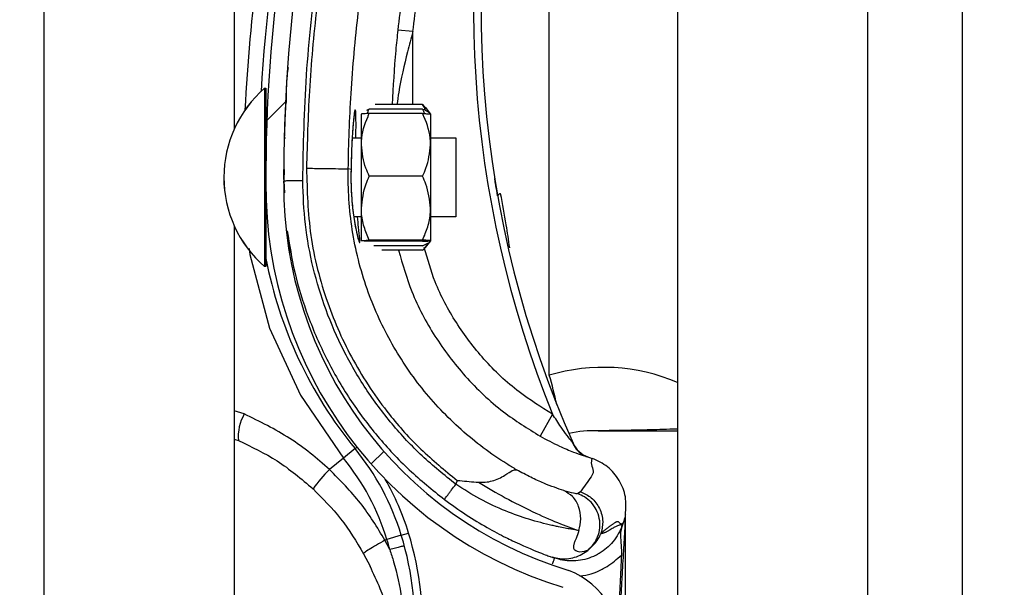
# Model space of a CAD drawing. Header units: inches. Extents: x 170 to 284, y 215 to 248.
# Tile 918 of 1056: x 235.429 to 235.5621, y 240.4194 to 240.4962. Entities that reach past the tile are written whole.
import ezdxf

# ---------------------------------------------------------------- set-up
doc = ezdxf.new("R2010")
doc.units = ezdxf.units.IN
doc.header["$LTSCALE"] = 0.25
doc.header["$MEASUREMENT"] = 0
doc.layers.add('ANNOTATIONS', color=1, linetype='Continuous')
doc.layers.add('LH TOP OF HOOD', color=7, linetype='Continuous')
doc.styles.add('ARIAL', font='arial.ttf', dxfattribs={"height": 0.09375})
doc.dimstyles.new('STANDARD$0', dxfattribs={"dimtxt": 0.09375, "dimasz": 0.09375, "dimexe": 0.03125, "dimexo": 0.046875, "dimgap": 0.09, "dimtad": 0, "dimtih": 1, "dimtoh": 1, "dimdec": 4, "dimzin": 0, "dimdsep": 46, "dimtxsty": 'ARIAL', "dimcen": 0.09, "dimadec": 0, "dimazin": 0, "dimtfac": 1, "dimtdec": 4, "dimtofl": 0, "dimtmove": 0, "dimatfit": 1, "dimfxl": 1, "dimtolj": 1, "dimtzin": 0, "dimarcsym": 0})

# ---------------------------------------------------------------- blocks, each defined once
blk = doc.blocks.new('*D70')
at = {"layer": 'ANNOTATIONS', "color": 0, "lineweight": -2, "transparency": 16777216}
for p, q in [((235.475871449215, 243.8427370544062), (236.9163148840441, 243.8427370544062)), ((236.8850648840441, 243.7489870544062), (236.8850648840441, 242.028811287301)), ((236.8850648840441, 239.873775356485), (236.8850648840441, 241.5939511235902)), ((236.1545398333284, 239.780025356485), (236.9163148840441, 239.780025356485))]:
    blk.add_line(p, q, dxfattribs=at)
at = {"layer": 'ANNOTATIONS', "color": 0, "transparency": 16777216}
for points in [[(236.8694398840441, 243.7489870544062), (236.9006898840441, 243.7489870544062), (236.8850648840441, 243.8427370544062)], [(236.8694398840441, 239.873775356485), (236.9006898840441, 239.873775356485), (236.8850648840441, 239.780025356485)]]:
    blk.add_solid(points, dxfattribs=at)
at = {"layer": 'defpoints', "color": 0, "transparency": 16777216}
for p in [(235.428996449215, 243.8427370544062), (236.1076648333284, 239.780025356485), (236.8850648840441, 239.780025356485)]:
    blk.add_point(p, dxfattribs=at)
at = {"layer": 'ANNOTATIONS', "color": 0, "transparency": 16777216, "insert": (236.8850648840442, 241.8113812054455), "char_height": 0.09375, "attachment_point": 5, "style": 'ARIAL'}
blk.add_mtext('\\A1;OPENING\\PHEIGHT', dxfattribs=at)

msp = doc.modelspace()

# ---------------------------------------------------------------- hatches: boundary and pattern name
at = {"layer": 'LH TOP OF HOOD'}
h = msp.add_hatch(dxfattribs=at)
h.set_pattern_fill('ANSI31', color=256, scale=0.34241245, angle=2.8e-322, style=0)
h.set_pattern_definition([(45, (225.4196035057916, 238.187647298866), (-0.03026527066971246, 0.03026527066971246), [])])
edge = h.paths.add_edge_path(flags=0)
edge.add_arc((235.4928707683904, 240.3836336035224), 0.001712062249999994, 450.0000000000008, 472.2104203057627)
edge.add_line((235.4922235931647, 240.3852186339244), (235.4913110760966, 240.3874535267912))
edge.add_arc((235.4928707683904, 240.3836336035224), 0.004126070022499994, 450, 472.2104203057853, ccw=False)
edge.add_arc((235.4928707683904, 240.3747308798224), 0.01302879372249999, 401.47616737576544, 450, ccw=False)
edge.add_arc((235.4886248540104, 240.3715806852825), 0.01830194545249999, 359.99999999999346, 400.061373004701, ccw=False)
edge.add_arc((235.4951649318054, 240.3715806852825), 0.01176186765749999, 292.1408576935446, 359.99999999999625, ccw=False)
edge.add_arc((235.4928707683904, 240.3748336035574), 0.01566536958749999, 235.2570680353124, 295.43079980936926, ccw=False)
edge.add_arc((235.4981096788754, 240.3829487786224), 0.02532140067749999, 212.8542481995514, 235.9809333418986, ccw=False)
edge.add_arc((235.4899602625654, 240.3765799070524), 0.01504902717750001, 172.1557183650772, 209.3146496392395, ccw=False)
edge.add_arc((235.5023898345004, 240.3752444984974), 0.02754708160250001, 453.3085031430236, 532.932573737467, ccw=False)
edge.add_arc((235.4991369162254, 240.4113347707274), 0.008748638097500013, 280.9586189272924, 427.9414322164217)
edge.add_arc((235.5189966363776, 240.4736880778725), 0.05672062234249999, 179.5706357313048, 253.0098997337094, ccw=False)
edge.add_arc((235.6773283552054, 240.4748865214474), 0.2150521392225, 163.4260275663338, 180.2060536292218, ccw=False)
edge.add_arc((235.4985548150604, 240.5270359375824), 0.02884824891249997, 465.1588434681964, 521.4137567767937, ccw=False)
edge.add_arc((235.4812287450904, 240.5815822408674), 0.0284373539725, 290.1205938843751, 343.7190675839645)
edge.add_arc((235.4940692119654, 240.5774048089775), 0.01494630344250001, 345.2914408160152, 400.547192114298)
edge.add_arc((235.4906450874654, 240.5755900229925), 0.0187470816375, 397.957874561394, 431.4396159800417)
edge.add_arc((235.4928707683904, 240.5804180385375), 0.0134739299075, 433.8775574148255, 472.273645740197)
edge.add_arc((235.4903026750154, 240.5874374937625), 0.006011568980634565, 474.9825325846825, 495.7175736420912)
edge.add_arc((235.5000956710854, 240.5801783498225), 0.01816498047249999, 500.8992600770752, 539.999999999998)
edge.add_arc((235.4928707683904, 240.5801783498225), 0.01094007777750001, 539.999999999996, 629.9999999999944)
edge.add_arc((235.4928707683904, 240.5711044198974), 0.001866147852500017, 269.9999999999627, 285.6422464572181)
edge.add_line((235.4933739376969, 240.56930738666), (235.4940248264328, 240.5669827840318))
edge.add_arc((235.4928707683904, 240.5711044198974), 0.004280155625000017, 269.9999999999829, 285.642246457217, ccw=False)
edge.add_arc((235.4928707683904, 240.5801783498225), 0.01335408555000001, 179.9999999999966, 269.999999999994, ccw=False)
edge.add_arc((235.5000956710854, 240.5801783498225), 0.020578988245, 500.6113583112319, 539.9999999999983, ccw=False)
edge.add_arc((235.4903026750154, 240.5874374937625), 0.008425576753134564, 474.5776671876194, 496.4997109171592, ccw=False)
edge.add_arc((235.4928707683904, 240.5804180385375), 0.01588793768, 433.69030225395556, 472.4705806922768, ccw=False)
edge.add_arc((235.4906450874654, 240.5755900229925), 0.02116108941, 398.1045307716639, 431.5771717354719, ccw=False)
edge.add_arc((235.4940692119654, 240.5774048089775), 0.01736031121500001, 345.1802481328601, 400.3658533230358, ccw=False)
edge.add_arc((235.4812287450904, 240.5815822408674), 0.030851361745, 289.9181572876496, 343.7795375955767, ccw=False)
edge.add_arc((235.4985548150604, 240.5270359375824), 0.02643424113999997, 464.9417095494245, 521.3236131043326)
edge.add_arc((235.6773283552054, 240.4748865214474), 0.21263813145, 523.4376684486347, 540.2096895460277)
edge.add_arc((235.5189966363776, 240.4736880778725), 0.05430661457, 539.5566266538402, 613.1145348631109)
edge.add_arc((235.4991369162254, 240.4113347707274), 0.01116264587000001, 280.06103888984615, 428.5290871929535, ccw=False)
edge.add_arc((235.5023898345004, 240.3752444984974), 0.02513307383, 452.9714001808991, 532.9706577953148)
edge.add_arc((235.4899602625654, 240.3765799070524), 0.01263501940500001, 532.0830472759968, 568.9826967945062)
edge.add_arc((235.4981096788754, 240.3829487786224), 0.022907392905, 213.0443063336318, 236.0197152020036)
edge.add_arc((235.4928707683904, 240.3748336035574), 0.01325136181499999, 235.1922404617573, 295.735249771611)
edge.add_arc((235.4951649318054, 240.3715806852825), 0.009347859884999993, 291.7225241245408, 359.9999999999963)
edge.add_arc((235.4886248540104, 240.3715806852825), 0.01588793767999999, 359.9999999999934, 399.952178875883)
edge.add_arc((235.4928707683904, 240.3747308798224), 0.01061478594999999, 401.6345013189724, 450.0000000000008)

# ---------------------------------------------------------------- linework, layer by layer
for p, q in [((235.5564384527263, 239.8275350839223), (235.5564384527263, 244.0802977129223)), ((235.5179170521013, 244.0327879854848), (235.5179170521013, 239.8681965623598)), ((235.5435979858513, 244.0327879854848), (235.5435979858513, 239.8275350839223)), ((235.5564384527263, 239.8275350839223), (235.5564384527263, 244.0327879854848)), ((235.4323139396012, 239.8275350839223), (235.4323139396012, 243.9380293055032)), ((235.4579948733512, 240.6737644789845), (235.4579948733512, 240.4813905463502)), ((235.5005924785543, 240.448116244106), (235.5005924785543, 240.5135369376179)), ((235.4821542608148, 240.494553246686), (235.4801128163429, 240.4947734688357)), ((235.482151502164, 240.4847015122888), (235.4821542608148, 240.494553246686)), ((235.462109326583, 240.4869090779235), (235.4621041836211, 240.464419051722)), ((235.4621077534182, 240.4869090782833), (235.462109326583, 240.4869090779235)), ((235.462109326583, 240.4869090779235), (235.4622805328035, 240.4869090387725)), ((235.4622805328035, 240.4869090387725), (235.462277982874, 240.4757582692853)), ((235.4649657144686, 240.4849724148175), (235.4649658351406, 240.4849746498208)), ((235.4762588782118, 240.4840962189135), (235.4758719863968, 240.4839100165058)), ((235.4834666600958, 240.4840945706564), (235.4762588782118, 240.4840962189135)), ((235.4834667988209, 240.4847012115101), (235.4770317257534, 240.4847026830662)), ((235.4834667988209, 240.4847012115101), (235.4837716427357, 240.4843120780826)), ((235.483794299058, 240.4843303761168), (235.4845365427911, 240.4834113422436)), ((235.4751877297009, 240.4792440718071), (235.4751886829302, 240.4834125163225)), ((235.4834665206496, 240.4834847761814), (235.4762587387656, 240.4834864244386)), ((235.4845365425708, 240.4834103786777), (235.4845355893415, 240.4792419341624)), ((235.4647567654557, 240.4802057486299), (235.4649279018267, 240.4802057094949)), ((235.4739452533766, 240.4802036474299), (235.4751879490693, 240.4802033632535)), ((235.4845358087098, 240.4802012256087), (235.4879599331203, 240.4802004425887)), ((235.4879599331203, 240.4802004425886), (235.4879576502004, 240.4702172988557)), ((235.4751857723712, 240.4706847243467), (235.4751877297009, 240.4792440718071)), ((235.4845355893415, 240.4792419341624), (235.4845336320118, 240.4706825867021)), ((235.4647528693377, 240.4759273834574), (235.4646907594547, 240.4744092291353)), ((235.4646974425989, 240.4745725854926), (235.464701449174, 240.4759297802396)), ((235.4737868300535, 240.4759183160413), (235.4734166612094, 240.4760227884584)), ((235.4737868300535, 240.4759183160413), (235.4737869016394, 240.475918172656)), ((235.4646907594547, 240.4744092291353), (235.4647921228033, 240.4727659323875)), ((235.4646959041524, 240.4740514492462), (235.4646967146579, 240.4743260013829)), ((235.4834645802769, 240.4749995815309), (235.4762567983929, 240.4750012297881)), ((235.4622774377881, 240.4733746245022), (235.4622753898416, 240.464419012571)), ((235.4751847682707, 240.4662938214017), (235.4751857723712, 240.4706847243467)), ((235.4845336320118, 240.4706825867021), (235.4845326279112, 240.466291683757)), ((235.4879576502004, 240.4702172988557), (235.4879574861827, 240.4695000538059)), ((235.4751855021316, 240.4695029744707), (235.4741646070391, 240.4695032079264)), ((235.4879574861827, 240.469500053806), (235.4845333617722, 240.469500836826)), ((235.4579948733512, 240.4683170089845), (235.4579948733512, 240.2759430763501)), ((235.4834625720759, 240.4662177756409), (235.4762547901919, 240.4662194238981)), ((235.4834626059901, 240.4663660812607), (235.476254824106, 240.4663677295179)), ((235.4845326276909, 240.4662907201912), (235.4837899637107, 240.4653720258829)), ((235.4834624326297, 240.4656079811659), (235.476854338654, 240.465609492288)), ((235.4834622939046, 240.4650013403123), (235.4779448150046, 240.4650026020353)), ((235.4621041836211, 240.464419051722), (235.4621038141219, 240.4628032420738)), ((235.4622753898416, 240.464419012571), (235.4622750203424, 240.4628032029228)), ((235.4621038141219, 240.4628032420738), (235.4621022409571, 240.4628032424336)), ((235.4622750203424, 240.4628032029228), (235.4621038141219, 240.4628032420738)), ((235.4593588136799, 240.4428740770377), (235.4579948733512, 240.4433091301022)), ((235.5010251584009, 240.4428536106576), (235.4993421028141, 240.4398739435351)), ((235.4579948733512, 240.4394452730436), (235.4585634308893, 240.4392715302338)), ((235.4743255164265, 240.4381943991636), (235.4745845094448, 240.4384064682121)), ((235.4743255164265, 240.4381943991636), (235.472752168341, 240.4369061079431)), ((235.5056162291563, 240.4371301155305), (235.5060348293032, 240.4369831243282)), ((235.5060348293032, 240.4369831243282), (235.5063668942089, 240.436859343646)), ((235.472752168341, 240.4369061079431), (235.470855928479, 240.4353534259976)), ((235.4881326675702, 240.4339001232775), (235.4879502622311, 240.4333713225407)), ((235.5048214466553, 240.4323628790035), (235.5044359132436, 240.4321007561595)), ((235.5108807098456, 240.4292418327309), (235.5108807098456, 240.4292637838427)), ((235.5105511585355, 240.4281300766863), (235.5104548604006, 240.42785090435)), ((235.5108807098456, 240.3762879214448), (235.5108807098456, 240.4287101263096)), ((235.4805866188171, 240.4264831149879), (235.4786414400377, 240.4258903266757)), ((235.4805866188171, 240.4264831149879), (235.4815692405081, 240.4267825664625)), ((235.4786414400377, 240.4258903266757), (235.4783757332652, 240.4258093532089)), ((235.4790297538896, 240.424533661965), (235.4783757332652, 240.4258093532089)), ((235.4754854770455, 240.4239843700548), (235.4763567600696, 240.422279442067)), ((235.5008114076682, 240.4235751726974), (235.5009782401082, 240.4235159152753)), ((235.5010567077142, 240.4234884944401), (235.5013074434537, 240.4234009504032))]:
    msp.add_line(p, q, dxfattribs=at)
at = {"layer": 'LH TOP OF HOOD', "flags": 128}
msp.add_lwpolyline([(235.4600371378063, 240.4652339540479), (235.4601103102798, 240.4644371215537), (235.4627685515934, 240.4544821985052), (235.4669411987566, 240.4453979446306), (235.4727521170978, 240.4369061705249), (235.472752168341, 240.4369061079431), (235.472752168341, 240.4369061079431)], dxfattribs=at)
at = {"layer": 'LH TOP OF HOOD'}
for centre, radius, start, end in [((235.6772931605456, 240.4735030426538), 0.2160622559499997, 161.092978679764, 176.5597220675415), ((235.6773283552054, 240.4748865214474), 0.2150521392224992, 163.4260275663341, 180.2060536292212), ((235.6773283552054, 240.4748865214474), 0.2126381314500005, 163.4376684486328, 180.2096895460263), ((235.6368884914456, 240.4977972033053), 0.1465525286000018, 165.3406183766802, 202.0185750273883), ((235.6368884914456, 240.4977972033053), 0.1455252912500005, 165.3544246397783, 203.870550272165), ((235.6772931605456, 240.4735030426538), 0.2180957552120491, 167.1792232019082, 177.2535733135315), ((235.4725244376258, 240.4748537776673), 0.01593228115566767, 130.8294767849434, 229.1443187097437), ((235.4725260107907, 240.4748537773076), 0.0159322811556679, 130.8294767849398, 229.144318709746), ((235.4628269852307, 240.4807540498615), 0.0005478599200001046, 179.9868977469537, 209.2820731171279), ((235.5189966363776, 240.4736880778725), 0.05672062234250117, 179.5706357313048, 253.009899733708), ((235.5189966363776, 240.4736880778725), 0.05430661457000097, 179.5566266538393, 253.114534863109), ((235.4940877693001, 240.4721186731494), 0.0005320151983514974, 98.82251519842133, 154.8284159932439), ((235.4628242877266, 240.4689579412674), 0.0005478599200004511, 134.5651049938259, 179.9868977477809), ((235.5190986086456, 240.4748555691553), 0.05786770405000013, 190.9018913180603, 219.3113539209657), ((235.5078891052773, 240.4234937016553), 0.0256809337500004, 67.01549504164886, 106.5066258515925), ((235.4443704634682, 240.4315942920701), 0.05859940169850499, 12.39253662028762, 16.37646921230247), ((235.4646553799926, 240.4398156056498), 0.006116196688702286, 149.9959646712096, 185.1035778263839), ((235.5067717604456, 240.4234937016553), 0.01712062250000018, 88.6104970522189, 101.9466001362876), ((235.5071993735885, 240.4411227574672), 0.0005136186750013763, 268.6104970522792, 270.0142555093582), ((235.5069423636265, 240.4402928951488), 0.003424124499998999, 203.8705502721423, 250.6224115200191), ((235.4478325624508, 240.4165013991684), 0.03424124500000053, 16.94846748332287, 39.31135392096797), ((235.4478325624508, 240.4165013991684), 0.03220774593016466, 16.9484674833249, 39.31135392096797), ((235.4872691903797, 240.4191535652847), 0.02306145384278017, 135.3749046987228, 143.8386130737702), ((235.4478325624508, 240.4165013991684), 0.03526848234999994, 16.94846748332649, 29.83866096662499), ((235.4393165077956, 240.4139061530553), 0.04314396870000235, 355.771303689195, 16.94846748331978), ((235.4393165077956, 240.4139061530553), 0.04417120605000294, 355.7713036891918, 16.94846748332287), ((235.4393165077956, 240.4139061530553), 0.04111046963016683, 14.9804964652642, 16.94846748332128), ((235.4991369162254, 240.4113347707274), 0.01116264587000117, 280.0610388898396, 68.52908719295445)]:
    msp.add_arc(centre, radius, start, end, dxfattribs=at)
for points, knots in [([(235.4672588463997, 240.4744149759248), (235.4673576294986, 240.4791703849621), (235.4675557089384, 240.488705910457), (235.4691652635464, 240.5030148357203), (235.4716220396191, 240.5173244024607), (235.4741193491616, 240.5267282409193), (235.4753710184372, 240.5314415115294)], [0, 0, 0, 0, 0.2468628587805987, 0.4950083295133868, 0.7468945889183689, 1, 1, 1, 1]), ([(235.4877024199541, 240.5317084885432), (235.4872743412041, 240.5302791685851), (235.4856894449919, 240.5249873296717), (235.4833942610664, 240.5156892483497), (235.4813276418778, 240.5047798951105), (235.4804763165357, 240.4977675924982), (235.4801128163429, 240.4947734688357)], [0, 0, 0, 0, 0.1185397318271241, 0.4388752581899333, 0.7604101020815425, 1, 1, 1, 1]), ([(235.4757838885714, 240.5309531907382), (235.4748098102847, 240.5273230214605), (235.472858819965, 240.5200521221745), (235.4706805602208, 240.508971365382), (235.469069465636, 240.4977887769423), (235.4680587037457, 240.4868200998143), (235.4678640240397, 240.4795722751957), (235.4677705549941, 240.4760924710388)], [0, 0, 0, 0, 0.2027568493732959, 0.4061035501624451, 0.6088604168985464, 0.8122072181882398, 1, 1, 1, 1]), ([(235.4821542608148, 240.494553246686), (235.4825139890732, 240.4975163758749), (235.4833546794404, 240.5044412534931), (235.4853985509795, 240.5152378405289), (235.4876688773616, 240.5244399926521), (235.4892416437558, 240.5296913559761), (235.4896652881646, 240.5311058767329)], [0, 0, 0, 0, 0.2395900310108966, 0.5599255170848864, 0.8814604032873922, 0.9999999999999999, 0.9999999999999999, 0.9999999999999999, 0.9999999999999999]), ([(235.4734166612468, 240.4760227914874), (235.4734166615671, 240.4760228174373), (235.4734584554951, 240.4794091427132), (235.4737215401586, 240.4864558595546), (235.4746734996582, 240.4971290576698), (235.4762481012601, 240.5080051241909), (235.4783665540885, 240.5187924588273), (235.480264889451, 240.5258675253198), (235.4812140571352, 240.5294050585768)], [0, 0, 0, 0, 1.439079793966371e-06, 0.18779232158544, 0.3908439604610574, 0.5938956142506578, 0.7969478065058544, 1, 1, 1, 1]), ([(235.4801128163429, 240.4947734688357), (235.480015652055, 240.4938556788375), (235.4796607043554, 240.4905029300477), (235.4794749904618, 240.4871426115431), (235.4793401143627, 240.4847021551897)], [0, 0, 0, 0, 0.2737425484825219, 1, 1, 1, 1]), ([(235.4821542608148, 240.494553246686), (235.4819071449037, 240.4936443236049), (235.4811694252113, 240.4909308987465), (235.4804111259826, 240.4876368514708), (235.4800716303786, 240.4852565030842), (235.4799925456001, 240.4847020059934)], [0, 0, 0, 0, 0.2786878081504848, 0.8319718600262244, 1, 1, 1, 1]), ([(235.4650646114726, 240.4849774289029), (235.4650702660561, 240.4861971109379), (235.4650775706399, 240.4877726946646), (235.4652718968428, 240.4893342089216), (235.4653157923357, 240.4896869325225)], [0, 0, 0, 0, 0.7741143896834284, 0.9999999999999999, 0.9999999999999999, 0.9999999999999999, 0.9999999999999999]), ([(235.4649657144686, 240.4849724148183), (235.4649604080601, 240.4848753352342), (235.4649550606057, 240.4847775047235), (235.4649171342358, 240.4840262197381), (235.4648605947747, 240.4829253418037), (235.464799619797, 240.4811117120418), (235.4647691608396, 240.4802057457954)], [0, 0, 0, 0, 0.3307707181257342, 0.3333292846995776, 0.6669765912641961, 1, 1, 1, 1]), ([(235.4744506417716, 240.480203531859), (235.4744535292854, 240.4805233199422), (235.4744643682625, 240.481723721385), (235.4744594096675, 240.4831151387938), (235.474412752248, 240.4839746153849), (235.4743241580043, 240.4840620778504), (235.4741976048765, 240.4834113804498), (235.4740291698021, 240.4816890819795), (235.473866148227, 240.4791330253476), (235.4738138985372, 240.4770153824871), (235.4737868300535, 240.4759183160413)], [0, 0, 0, 0, 0.05114929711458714, 0.1920011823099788, 0.3334894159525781, 0.4224210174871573, 0.5646212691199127, 0.7065362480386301, 0.8479681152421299, 1, 1, 1, 1]), ([(235.4742490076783, 240.4835452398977), (235.4742491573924, 240.4835457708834), (235.474256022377, 240.4835701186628), (235.4742244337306, 240.4834332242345), (235.4741798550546, 240.4831180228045), (235.4741325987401, 240.4826549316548), (235.474108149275, 240.4824153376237)], [0, 0, 0, 0, 0.005301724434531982, 0.2431048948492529, 0.6083977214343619, 1, 1, 1, 1]), ([(235.4760039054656, 240.4834750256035), (235.4760265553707, 240.483566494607), (235.4760796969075, 240.4837811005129), (235.476193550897, 240.4839813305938), (235.4762588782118, 240.4840962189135)], [0, 0, 0, 0, 0.426218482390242, 1, 1, 1, 1]), ([(235.4837213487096, 240.4834732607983), (235.4836987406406, 240.4835647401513), (235.4836456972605, 240.4837793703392), (235.4835319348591, 240.4839796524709), (235.4834666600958, 240.4840945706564)], [0, 0, 0, 0, 0.4262184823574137, 1, 1, 1, 1]), ([(235.4834666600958, 240.4840945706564), (235.4837164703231, 240.4839845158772), (235.4842219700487, 240.483761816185), (235.4844936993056, 240.4835243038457), (235.4845166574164, 240.4834028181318), (235.4845169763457, 240.4834011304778)], [0, 0, 0, 0, 0.4906882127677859, 0.9929247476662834, 1, 1, 1, 1]), ([(235.4838534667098, 240.4839081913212), (235.4837985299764, 240.4840893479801), (235.483715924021, 240.4843617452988), (235.4835293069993, 240.4846160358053), (235.4834667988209, 240.4847012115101)], [0, 0, 0, 0, 0.6650456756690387, 1, 1, 1, 1]), ([(235.474108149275, 240.4824153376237), (235.4741034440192, 240.4823717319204), (235.474068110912, 240.4820442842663), (235.473995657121, 240.4811039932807), (235.4739036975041, 240.479608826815), (235.4738306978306, 240.4778324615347), (235.4737956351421, 240.4765626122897), (235.4737876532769, 240.4759128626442), (235.4737876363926, 240.4759114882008)], [0, 0, 0, 0, 0.03583539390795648, 0.2690981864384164, 0.5116419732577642, 0.7561140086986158, 0.9994840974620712, 1, 1, 1, 1]), ([(235.4751877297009, 240.4792440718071), (235.4751911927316, 240.4794119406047), (235.4752182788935, 240.4807249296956), (235.4756499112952, 240.4821645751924), (235.4761994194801, 240.4833576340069), (235.4762587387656, 240.4834864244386)], [0, 0, 0, 0, 0.1156468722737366, 0.9045342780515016, 1, 1, 1, 1]), ([(235.4762587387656, 240.4834864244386), (235.476006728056, 240.4834762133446), (235.4754967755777, 240.483455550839), (235.4752122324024, 240.4834303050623), (235.4751930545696, 240.4834158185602), (235.4751886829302, 240.4834125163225)], [0, 0, 0, 0, 0.4299704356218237, 0.8700602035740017, 0.9999999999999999, 0.9999999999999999, 0.9999999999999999, 0.9999999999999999]), ([(235.4845355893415, 240.4792419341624), (235.4845322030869, 240.4794098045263), (235.4845057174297, 240.4807228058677), (235.484074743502, 240.4821626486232), (235.4835257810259, 240.4833559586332), (235.4834665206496, 240.4834847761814)], [0, 0, 0, 0, 0.1156468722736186, 0.9045342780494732, 0.9999999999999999, 0.9999999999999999, 0.9999999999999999, 0.9999999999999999]), ([(235.4834665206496, 240.4834847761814), (235.4837185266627, 240.4834744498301), (235.4842284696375, 240.4834535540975), (235.4845130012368, 240.4834281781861), (235.4845321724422, 240.4834136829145), (235.4845365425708, 240.4834103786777)], [0, 0, 0, 0, 0.4299704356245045, 0.870060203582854, 1, 1, 1, 1]), ([(235.4762567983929, 240.4750012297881), (235.4760939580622, 240.475359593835), (235.4754778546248, 240.4767154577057), (235.4753107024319, 240.4781722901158), (235.4751877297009, 240.4792440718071)], [0, 0, 0, 0, 0.2643068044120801, 0.9999999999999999, 0.9999999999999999, 0.9999999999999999, 0.9999999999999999]), ([(235.4834645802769, 240.4749995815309), (235.4836275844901, 240.4753578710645), (235.484244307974, 240.4767134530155), (235.4844121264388, 240.4781702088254), (235.4845355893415, 240.4792419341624)], [0, 0, 0, 0, 0.26430680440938, 1, 1, 1, 1]), ([(235.4677701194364, 240.4760924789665), (235.4678528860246, 240.4730551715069), (235.4680211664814, 240.4668797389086), (235.4703106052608, 240.4580927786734), (235.4739249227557, 240.4499261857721), (235.4783397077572, 240.4433461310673), (235.4831487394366, 240.4379614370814), (235.486462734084, 240.4352609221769), (235.4881326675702, 240.4339001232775)], [0, 0, 0, 0, 0.1870908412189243, 0.3803918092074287, 0.5558755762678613, 0.7364481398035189, 0.8671952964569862, 1, 1, 1, 1]), ([(235.4677701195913, 240.4760924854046), (235.4684942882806, 240.476081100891), (235.4699426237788, 240.4760583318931), (235.4717837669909, 240.4760303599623), (235.4730987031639, 240.4760143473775), (235.4733106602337, 240.4760199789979), (235.4734166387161, 240.4760227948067)], [0, 0, 0, 0, 0.2500007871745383, 0.5000009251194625, 0.7500005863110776, 1, 1, 1, 1]), ([(235.4961599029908, 240.4353322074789), (235.495718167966, 240.4355949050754), (235.4930706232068, 240.4371693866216), (235.488545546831, 240.4406007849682), (235.4832144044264, 240.4462021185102), (235.4789261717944, 240.4526419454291), (235.4756768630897, 240.4598679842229), (235.4737172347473, 240.467742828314), (235.4733464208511, 240.4732708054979), (235.4734166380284, 240.4760227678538), (235.4734166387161, 240.4760227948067)], [0, 0, 0, 0, 0.03155846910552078, 0.1891461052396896, 0.3467338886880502, 0.5043277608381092, 0.6619226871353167, 0.8309600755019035, 0.9999983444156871, 1, 1, 1, 1]), ([(235.4737882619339, 240.4759092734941), (235.4737869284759, 240.4758668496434), (235.4737660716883, 240.4752032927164), (235.4737713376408, 240.4738716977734), (235.4738652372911, 240.4720481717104), (235.4739845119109, 240.4707437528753), (235.474071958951, 240.4701488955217), (235.4740887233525, 240.4700348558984)], [0, 0, 0, 0, 0.02096907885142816, 0.3279800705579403, 0.6261032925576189, 0.9283205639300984, 1, 1, 1, 1]), ([(235.4737869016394, 240.475918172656), (235.4737791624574, 240.4754631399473), (235.4737547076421, 240.4740252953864), (235.4738774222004, 240.4716150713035), (235.474193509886, 240.4690736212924), (235.4745765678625, 240.4671463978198), (235.4748587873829, 240.4661624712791), (235.4750039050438, 240.4659265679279), (235.4749921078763, 240.4664846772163), (235.4748342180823, 240.467736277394), (235.4747148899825, 240.4690230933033), (235.4746703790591, 240.4695030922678)], [0, 0, 0, 0, 0.05799721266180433, 0.1832636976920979, 0.3064129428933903, 0.4347166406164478, 0.567567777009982, 0.6609498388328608, 0.7922661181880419, 0.9225125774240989, 1, 1, 1, 1]), ([(235.4646907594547, 240.4744092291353), (235.4647250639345, 240.4744093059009), (235.464777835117, 240.4744094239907), (235.4650980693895, 240.4744101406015), (235.465429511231, 240.4744108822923), (235.4658409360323, 240.4744118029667), (235.4664388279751, 240.4744131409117), (235.4669357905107, 240.4744142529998), (235.4672588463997, 240.4744149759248)], [0, 0, 0, 0, 0.2394568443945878, 0.3683606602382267, 0.5000000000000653, 0.631639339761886, 0.7605431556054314, 1, 1, 1, 1]), ([(235.4879502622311, 240.4333713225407), (235.4864056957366, 240.4346128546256), (235.4833140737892, 240.4370979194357), (235.479256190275, 240.4414705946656), (235.4756823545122, 240.4462465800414), (235.4726939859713, 240.4514206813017), (235.4703033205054, 240.4568960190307), (235.4685805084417, 240.4626120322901), (235.4674751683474, 240.4684746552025), (235.4673308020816, 240.4724390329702), (235.4672588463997, 240.4744149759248)], [0, 0, 0, 0, 0.1247413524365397, 0.2496837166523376, 0.374688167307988, 0.4999855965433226, 0.6253465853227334, 0.7503062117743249, 0.8755465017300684, 1, 1, 1, 1]), ([(235.4751857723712, 240.4706847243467), (235.4753138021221, 240.4717958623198), (235.4754845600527, 240.4732778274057), (235.4761022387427, 240.4746562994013), (235.4762567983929, 240.4750012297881)], [0, 0, 0, 0, 0.7497733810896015, 1, 1, 1, 1]), ([(235.4845336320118, 240.4706825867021), (235.4844061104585, 240.471793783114), (235.4842360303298, 240.4732758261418), (235.4836189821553, 240.4746545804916), (235.4834645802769, 240.4749995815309)], [0, 0, 0, 0, 0.7497733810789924, 1, 1, 1, 1]), ([(235.4936062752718, 240.4723449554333), (235.4935204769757, 240.4728371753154), (235.493358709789, 240.4737652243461), (235.4932206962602, 240.4746200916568), (235.493212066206, 240.4746738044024), (235.4932087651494, 240.4746943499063)], [0, 0, 0, 0, 0.4108597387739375, 0.774649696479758, 1, 1, 1, 1]), ([(235.4952423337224, 240.4653288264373), (235.4950950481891, 240.4663680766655), (235.4947454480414, 240.4688348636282), (235.4942771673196, 240.4712479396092), (235.4940061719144, 240.4726443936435)], [0, 0, 0, 0, 0.4212971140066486, 1, 1, 1, 1]), ([(235.476254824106, 240.4663677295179), (235.4760029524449, 240.4669655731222), (235.4754932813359, 240.4681753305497), (235.4752090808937, 240.4696488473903), (235.4751900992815, 240.4704924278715), (235.4751857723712, 240.4706847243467)], [0, 0, 0, 0, 0.4299704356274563, 0.8700602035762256, 1, 1, 1, 1]), ([(235.4834626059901, 240.4663660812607), (235.4837147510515, 240.4669638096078), (235.4842249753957, 240.4681733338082), (235.4845098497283, 240.4696467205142), (235.4845292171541, 240.4704902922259), (235.4845336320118, 240.4706825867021)], [0, 0, 0, 0, 0.4299704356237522, 0.8700602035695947, 1, 1, 1, 1]), ([(235.4740887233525, 240.4700348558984), (235.4741412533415, 240.4696469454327), (235.4742641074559, 240.4687397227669), (235.4744843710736, 240.4676376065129), (235.4746659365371, 240.4668653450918), (235.4747813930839, 240.4664960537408), (235.4747841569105, 240.4664889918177), (235.4747849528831, 240.4664869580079)], [0, 0, 0, 0, 0.1981000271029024, 0.4633049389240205, 0.7305309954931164, 0.9223938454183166, 0.9999999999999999, 0.9999999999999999, 0.9999999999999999, 0.9999999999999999]), ([(235.4651774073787, 240.467618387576), (235.465470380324, 240.4657486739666), (235.4660867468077, 240.4618151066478), (235.4679039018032, 240.4560051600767), (235.4703973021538, 240.4502496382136), (235.4735435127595, 240.4448186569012), (235.4772934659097, 240.4398042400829), (235.4815537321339, 240.4352226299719), (235.4847918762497, 240.4326179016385), (235.4864081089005, 240.4313178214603)], [0, 0, 0, 0, 0.1313887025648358, 0.276420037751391, 0.4215581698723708, 0.566638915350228, 0.7114924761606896, 0.8559992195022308, 1, 1, 1, 1]), ([(235.4656215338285, 240.4646603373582), (235.4656237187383, 240.464649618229), (235.4656323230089, 240.4646074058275), (235.4654813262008, 240.4653496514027), (235.4652916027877, 240.4666434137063), (235.4652074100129, 240.467217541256)], [0, 0, 0, 0, 0.1591842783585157, 0.6268746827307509, 1, 1, 1, 1]), ([(235.4656213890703, 240.4646602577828), (235.4656235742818, 240.4646495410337), (235.4656321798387, 240.4646073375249), (235.4654812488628, 240.4653490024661), (235.4652916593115, 240.4666418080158), (235.4652075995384, 240.4672150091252)], [0, 0, 0, 0, 0.1592756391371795, 0.6272415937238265, 1, 1, 1, 1]), ([(235.465621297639, 240.4646602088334), (235.4656234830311, 240.4646494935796), (235.4656320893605, 240.4646072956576), (235.4654812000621, 240.4653485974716), (235.46529169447, 240.4666408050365), (235.4652077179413, 240.4672134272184)], [0, 0, 0, 0, 0.1593327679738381, 0.6274710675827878, 1, 1, 1, 1]), ([(235.4656212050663, 240.4646601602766), (235.4656233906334, 240.464649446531), (235.4656319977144, 240.4646072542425), (235.4654811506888, 240.4653481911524), (235.4652917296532, 240.4666397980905), (235.4652078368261, 240.4672118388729)], [0, 0, 0, 0, 0.1593901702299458, 0.6277016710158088, 1, 1, 1, 1]), ([(235.4751847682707, 240.4662938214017), (235.4753125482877, 240.4663128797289), (235.475482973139, 240.4663382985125), (235.4761003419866, 240.466361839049), (235.476254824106, 240.4663677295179)], [0, 0, 0, 0, 0.7497733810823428, 1, 1, 1, 1]), ([(235.4762547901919, 240.4662194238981), (235.4760027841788, 240.4662297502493), (235.475492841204, 240.466250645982), (235.4752083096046, 240.4662760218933), (235.4751891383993, 240.4662905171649), (235.4751847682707, 240.4662938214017)], [0, 0, 0, 0, 0.4299704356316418, 0.8700602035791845, 0.9999999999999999, 0.9999999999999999, 0.9999999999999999, 0.9999999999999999]), ([(235.4834624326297, 240.4656079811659), (235.4837122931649, 240.4657179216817), (235.4842178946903, 240.4659403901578), (235.4844897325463, 240.4661777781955), (235.4845127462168, 240.4662992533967), (235.4845130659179, 240.4663009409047)], [0, 0, 0, 0, 0.4906882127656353, 0.9929247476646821, 1, 1, 1, 1]), ([(235.4834625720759, 240.4662177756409), (235.4837145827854, 240.4662279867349), (235.4842245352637, 240.4662486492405), (235.4845090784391, 240.4662738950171), (235.4845282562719, 240.4662883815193), (235.4845326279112, 240.466291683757)], [0, 0, 0, 0, 0.4299704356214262, 0.8700602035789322, 1, 1, 1, 1]), ([(235.4845326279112, 240.466291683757), (235.4844048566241, 240.4663108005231), (235.484234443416, 240.4663362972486), (235.4836170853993, 240.4663601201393), (235.4834626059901, 240.4663660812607)], [0, 0, 0, 0, 0.749773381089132, 0.9999999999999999, 0.9999999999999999, 0.9999999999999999, 0.9999999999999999]), ([(235.4802228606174, 240.4650020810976), (235.4807577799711, 240.4631148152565), (235.481909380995, 240.4590518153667), (235.4849934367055, 240.453304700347), (235.4891407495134, 240.4477956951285), (235.4939725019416, 240.4432224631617), (235.497662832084, 240.4409211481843), (235.4993421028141, 240.4398739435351)], [0, 0, 0, 0, 0.1810254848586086, 0.389720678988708, 0.598415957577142, 0.8172607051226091, 1, 1, 1, 1]), ([(235.4834622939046, 240.4650013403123), (235.4837449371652, 240.4652901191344), (235.4840557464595, 240.4656076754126), (235.4841781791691, 240.4659450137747), (235.4841892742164, 240.4659755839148)], [0, 0, 0, 0, 0.9093784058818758, 0.9999999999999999, 0.9999999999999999, 0.9999999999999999, 0.9999999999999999]), ([(235.5010251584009, 240.4428536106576), (235.4994889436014, 240.4438116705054), (235.4961130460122, 240.4459170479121), (235.4916918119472, 240.4501003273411), (235.4879016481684, 240.4551414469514), (235.4851478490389, 240.4602438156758), (235.4841348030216, 240.4637954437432), (235.4836891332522, 240.4653579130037)], [0, 0, 0, 0, 0.1859244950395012, 0.4085770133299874, 0.6208996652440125, 0.8332222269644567, 1, 1, 1, 1]), ([(235.470855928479, 240.4353534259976), (235.4708559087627, 240.4353534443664), (235.4691947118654, 240.4369011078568), (235.465569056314, 240.4398216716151), (235.4614515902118, 240.4418454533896), (235.4593588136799, 240.4428740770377)], [0, 0, 0, 0, 5.836249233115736e-06, 0.4917349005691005, 1, 1, 1, 1]), ([(235.5037223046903, 240.4390229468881), (235.5037185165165, 240.4390274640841), (235.5036508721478, 240.4391081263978), (235.5034090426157, 240.4394132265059), (235.5028892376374, 240.4401027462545), (235.502047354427, 240.441280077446), (235.501406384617, 240.4422667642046), (235.5010251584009, 240.4428536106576)], [0, 0, 0, 0, 0.005253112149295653, 0.09380336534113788, 0.2660256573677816, 0.5634579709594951, 1, 1, 1, 1]), ([(235.4993421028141, 240.4398739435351), (235.5002181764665, 240.4394057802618), (235.5017588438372, 240.4385824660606), (235.5037419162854, 240.4377581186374), (235.5049897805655, 240.4373124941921), (235.5054620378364, 240.4371716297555), (235.5055964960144, 240.4371371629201), (235.5055965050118, 240.4371371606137)], [0, 0, 0, 0, 0.3699466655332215, 0.6505899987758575, 0.8492685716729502, 0.9999899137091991, 1, 1, 1, 1]), ([(235.5179170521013, 240.4408401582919), (235.5175664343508, 240.4408283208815), (235.5160064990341, 240.4407756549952), (235.5137494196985, 240.4407086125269), (235.5113617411, 240.4406539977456), (235.5098071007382, 240.440629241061), (235.508809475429, 240.44061827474), (235.5081758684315, 240.4406134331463), (235.5077759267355, 240.4406112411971), (235.5075241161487, 240.4406102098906), (235.5073506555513, 240.440609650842), (235.5072420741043, 240.4406093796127), (235.5071927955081, 240.4406092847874), (235.5071886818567, 240.4406092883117), (235.5071869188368, 240.4406092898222)], [0, 0, 0, 0, 0.09048385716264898, 0.4025722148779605, 0.614059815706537, 0.7523489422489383, 0.8411803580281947, 0.8978729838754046, 0.9340902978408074, 0.9574251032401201, 0.9727591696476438, 0.9884414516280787, 0.9950462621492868, 1, 1, 1, 1]), ([(235.5071995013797, 240.4406091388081), (235.5072010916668, 240.4406091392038), (235.5072048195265, 240.4406091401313), (235.50725523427, 240.4406091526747), (235.5073657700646, 240.4406091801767), (235.5075419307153, 240.4406092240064), (235.5077987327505, 240.4406092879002), (235.5082066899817, 240.4406093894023), (235.5088529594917, 240.4406095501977), (235.5098695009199, 240.4406098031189), (235.511449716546, 240.4406101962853), (235.5138623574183, 240.4406107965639), (235.5160935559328, 240.4406113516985), (235.5176071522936, 240.4406117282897), (235.5179170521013, 240.4406118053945)], [0, 0, 0, 0, 0.004737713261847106, 0.01110587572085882, 0.02657793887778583, 0.04194739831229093, 0.065491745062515, 0.1021665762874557, 0.1596760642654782, 0.249837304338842, 0.3901314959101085, 0.604289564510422, 0.9189806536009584, 1, 1, 1, 1]), ([(235.4585634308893, 240.4392715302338), (235.4603467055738, 240.4384293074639), (235.4639754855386, 240.4367154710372), (235.4670743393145, 240.4340943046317), (235.468650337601, 240.4327612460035)], [0, 0, 0, 0, 0.491425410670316, 1, 1, 1, 1]), ([(235.503722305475, 240.4390229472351), (235.5038770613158, 240.4387069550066), (235.5041465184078, 240.4381567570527), (235.5048109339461, 240.4375103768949), (235.5053181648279, 240.4372695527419), (235.5055965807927, 240.4371373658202)], [0, 0, 0, 0, 0.3783552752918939, 0.6587829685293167, 1, 1, 1, 1]), ([(235.5038111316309, 240.4389072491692), (235.5038085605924, 240.4389106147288), (235.503802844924, 240.4389180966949), (235.5037744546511, 240.4389553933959), (235.5037588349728, 240.4389759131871)], [0, 0, 0, 0, 0.4498228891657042, 1, 1, 1, 1]), ([(235.5063701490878, 240.4368674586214), (235.5062962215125, 240.4366129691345), (235.5061483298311, 240.4361038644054), (235.5066796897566, 240.4350809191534), (235.505948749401, 240.4339331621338), (235.5053045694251, 240.4330358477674), (235.5048214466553, 240.4323628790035)], [0, 0, 0, 0, 0.1666800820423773, 0.3334425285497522, 0.5000945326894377, 1, 1, 1, 1]), ([(235.5108807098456, 240.4292637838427), (235.5109409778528, 240.4300699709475), (235.5110614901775, 240.4316820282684), (235.5101197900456, 240.4339519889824), (235.5085795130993, 240.4358672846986), (235.5071067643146, 240.4365339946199), (235.506370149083, 240.4368674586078)], [0, 0, 0, 0, 0.2500474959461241, 0.4999967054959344, 0.7499165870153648, 0.9999999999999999, 0.9999999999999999, 0.9999999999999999, 0.9999999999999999]), ([(235.4783757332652, 240.4258093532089), (235.4773296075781, 240.427528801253), (235.4752098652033, 240.4310128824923), (235.4723197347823, 240.4338941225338), (235.470855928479, 240.4353534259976)], [0, 0, 0, 0, 0.4935154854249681, 1, 1, 1, 1]), ([(235.4910162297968, 240.4336497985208), (235.4913255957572, 240.4336412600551), (235.4919606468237, 240.4336237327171), (235.4929043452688, 240.4338099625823), (235.4938165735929, 240.434140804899), (235.4948095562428, 240.4347208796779), (235.495666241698, 240.4353390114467), (235.4959978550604, 240.4353351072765), (235.4961604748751, 240.4353331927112)], [0, 0, 0, 0, 0.1136768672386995, 0.2333502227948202, 0.3620694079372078, 0.5019163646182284, 0.7557448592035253, 1, 1, 1, 1]), ([(235.5025519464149, 240.4325081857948), (235.501717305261, 240.4327960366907), (235.500450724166, 240.4332328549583), (235.4981314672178, 240.4342735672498), (235.4968195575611, 240.4349788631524), (235.4961604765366, 240.4353331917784)], [0, 0, 0, 0, 0.4901989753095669, 0.7438846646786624, 1, 1, 1, 1]), ([(235.4864081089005, 240.4313178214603), (235.4864287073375, 240.4313452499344), (235.4864603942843, 240.4313874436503), (235.4866526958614, 240.4316435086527), (235.4868517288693, 240.4319085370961), (235.4870987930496, 240.4322375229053), (235.4874578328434, 240.4327156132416), (235.4877562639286, 240.4331129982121), (235.4879502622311, 240.4333713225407)], [0, 0, 0, 0, 0.2394567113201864, 0.3683605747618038, 0.5000000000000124, 0.6316394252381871, 0.7605432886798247, 1, 1, 1, 1]), ([(235.5045674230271, 240.4271085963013), (235.5042286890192, 240.4271656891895), (235.5034195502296, 240.4273020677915), (235.5022678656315, 240.4275302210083), (235.5013526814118, 240.4277240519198), (235.5000942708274, 240.4280020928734), (235.4979616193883, 240.4285610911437), (235.4946324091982, 240.429717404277), (235.4912216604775, 240.4312695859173), (235.489025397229, 240.432680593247), (235.4879502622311, 240.4333713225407)], [0, 0, 0, 0, 0.08980644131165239, 0.2145219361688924, 0.2531624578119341, 0.275966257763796, 0.4628905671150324, 0.6373953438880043, 0.8224944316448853, 1, 1, 1, 1]), ([(235.4881326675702, 240.4339001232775), (235.4881441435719, 240.4338988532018), (235.4882585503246, 240.4338861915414), (235.4892205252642, 240.4337820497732), (235.490169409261, 240.4337036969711), (235.4910154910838, 240.4336338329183)], [0, 0, 0, 0, 0.01193493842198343, 0.1189819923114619, 0.9999999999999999, 0.9999999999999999, 0.9999999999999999, 0.9999999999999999]), ([(235.4910167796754, 240.4336496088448), (235.4922352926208, 240.4329276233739), (235.4947380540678, 240.4314447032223), (235.4984191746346, 240.4296114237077), (235.5019179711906, 240.4280533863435), (235.5036695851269, 240.4274302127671), (235.5045686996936, 240.4271103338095)], [0, 0, 0, 0, 0.2305257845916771, 0.4734878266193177, 0.7297379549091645, 1, 1, 1, 1]), ([(235.468650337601, 240.4327612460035), (235.4699508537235, 240.4314544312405), (235.4725864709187, 240.4288060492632), (235.4745107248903, 240.4256055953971), (235.4754854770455, 240.4239843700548)], [0, 0, 0, 0, 0.4934389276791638, 1, 1, 1, 1]), ([(235.5045681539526, 240.4271070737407), (235.5046954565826, 240.4276370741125), (235.5049599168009, 240.4287381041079), (235.5046425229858, 240.4304005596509), (235.503823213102, 240.4317886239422), (235.502965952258, 240.432274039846), (235.5025530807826, 240.4325078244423)], [0, 0, 0, 0, 0.2405618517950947, 0.4997464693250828, 0.7590693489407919, 1, 1, 1, 1]), ([(235.5044359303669, 240.4321007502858), (235.5043104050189, 240.4320934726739), (235.5040595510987, 240.4320789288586), (235.5030597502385, 240.4323634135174), (235.5025602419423, 240.4325055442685)], [0, 0, 0, 0, 0.5003922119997, 1, 1, 1, 1]), ([(235.5058986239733, 240.4245302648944), (235.5061410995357, 240.4247708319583), (235.5066525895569, 240.425278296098), (235.5071863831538, 240.4262884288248), (235.5074725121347, 240.4274758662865), (235.5074109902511, 240.4287477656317), (235.5069942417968, 240.4299512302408), (235.5062862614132, 240.4309471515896), (235.5054144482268, 240.4316864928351), (235.5047506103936, 240.4319675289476), (235.5044359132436, 240.4321007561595)], [0, 0, 0, 0, 0.1098512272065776, 0.2317256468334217, 0.363177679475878, 0.4999999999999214, 0.6368223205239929, 0.7682743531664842, 0.8901487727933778, 1, 1, 1, 1]), ([(235.5048214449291, 240.4323628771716), (235.5053308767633, 240.4321240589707), (235.5061145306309, 240.4317566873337), (235.5069126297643, 240.4308947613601), (235.5073992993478, 240.4301199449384), (235.5077101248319, 240.4292594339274), (235.507897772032, 240.428099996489), (235.5077045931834, 240.4272565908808), (235.5075790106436, 240.4267083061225)], [0, 0, 0, 0, 0.2394514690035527, 0.3683457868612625, 0.4999761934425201, 0.6316105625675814, 0.760515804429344, 1, 1, 1, 1]), ([(235.4864081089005, 240.4313178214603), (235.4873896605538, 240.4306104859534), (235.4893284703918, 240.4292133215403), (235.4921724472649, 240.4275095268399), (235.4943151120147, 240.4263574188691), (235.4953342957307, 240.425882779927), (235.4956372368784, 240.4257416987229)], [0, 0, 0, 0, 0.301320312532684, 0.5951829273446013, 0.8796725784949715, 1, 1, 1, 1]), ([(235.5108807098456, 240.4292418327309), (235.510866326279, 240.4291775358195), (235.5107975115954, 240.4288699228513), (235.5106810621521, 240.428459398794), (235.5105633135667, 240.428140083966), (235.5105633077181, 240.4281400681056)], [0, 0, 0, 0, 0.2090106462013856, 0.9999607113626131, 1, 1, 1, 1]), ([(235.5108807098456, 240.4287101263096), (235.5108807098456, 240.4287154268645), (235.5108807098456, 240.4287472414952), (235.5108807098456, 240.4288524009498), (235.5108807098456, 240.4289966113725), (235.5108807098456, 240.4291661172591), (235.5108807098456, 240.4292115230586), (235.5108807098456, 240.4292418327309)], [0, 0, 0, 0, 0.01571398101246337, 0.09431738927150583, 0.3218612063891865, 0.5473229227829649, 0.9999999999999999, 0.9999999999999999, 0.9999999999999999, 0.9999999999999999]), ([(235.5104548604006, 240.42785090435), (235.5104548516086, 240.4278508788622), (235.5101731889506, 240.4270343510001), (235.5093343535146, 240.4255427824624), (235.50788269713, 240.4243054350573), (235.5062911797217, 240.4234422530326), (235.5045182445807, 240.4229178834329), (235.502600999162, 240.4230178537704), (235.5015639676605, 240.4233122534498), (235.5013074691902, 240.4234009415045), (235.501307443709, 240.4234009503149)], [0, 0, 0, 0, 7.189415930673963e-06, 0.2303203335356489, 0.4448965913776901, 0.4983905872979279, 0.7130087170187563, 0.9276298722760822, 0.9999928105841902, 1, 1, 1, 1]), ([(235.5075781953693, 240.4267059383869), (235.5076825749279, 240.426805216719), (235.5079039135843, 240.4270157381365), (235.5082369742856, 240.427297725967), (235.5085073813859, 240.4275108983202), (235.5087101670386, 240.4276626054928), (235.5088391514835, 240.4277566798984), (235.5089708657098, 240.4278503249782), (235.5091053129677, 240.4279435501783), (235.5092492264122, 240.4280409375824), (235.5093973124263, 240.4281384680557), (235.5095308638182, 240.4282253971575), (235.5096298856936, 240.4282865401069), (235.5097005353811, 240.4283293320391), (235.5097620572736, 240.4283492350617), (235.5098271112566, 240.4283502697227), (235.5098964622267, 240.4283289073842), (235.5099700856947, 240.4282822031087), (235.510044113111, 240.4282077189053), (235.5101146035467, 240.4281425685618), (235.5101699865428, 240.4280922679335), (235.5102065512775, 240.4280614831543), (235.5102385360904, 240.4280361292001), (235.5102793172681, 240.4280235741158), (235.5103336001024, 240.4280210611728), (235.5103996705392, 240.4280382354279), (235.5104715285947, 240.4280727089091), (235.5105249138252, 240.4281117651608), (235.5105515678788, 240.4281312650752)], [0, 0, 0, 0, 0.08480730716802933, 0.1798353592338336, 0.2850849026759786, 0.3228266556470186, 0.3617275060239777, 0.4017874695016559, 0.4430065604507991, 0.4853847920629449, 0.5351510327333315, 0.5813528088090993, 0.6105805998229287, 0.6293562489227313, 0.6489120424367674, 0.6766412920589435, 0.707547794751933, 0.7416323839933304, 0.7850907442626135, 0.8280699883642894, 0.8539878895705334, 0.8729964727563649, 0.885095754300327, 0.9032140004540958, 0.9275168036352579, 0.951748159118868, 0.9759089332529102, 1, 1, 1, 1]), ([(235.5104547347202, 240.4278505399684), (235.5104034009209, 240.4278594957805), (235.5102984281, 240.4278778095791), (235.5101214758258, 240.4278593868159), (235.5099296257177, 240.4278100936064), (235.5097276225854, 240.4277293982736), (235.509522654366, 240.4276282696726), (235.5093179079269, 240.4275151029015), (235.5090906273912, 240.4273804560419), (235.508869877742, 240.4272463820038), (235.5086722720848, 240.4271282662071), (235.5085061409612, 240.4270315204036), (235.5083482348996, 240.4269455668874), (235.5081835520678, 240.4268639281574), (235.5080220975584, 240.4267948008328), (235.5078647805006, 240.4267431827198), (235.5077145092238, 240.4267101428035), (235.5076229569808, 240.4267073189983), (235.5075781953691, 240.4267059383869)], [0, 0, 0, 0, 0.06578093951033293, 0.1345158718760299, 0.2062058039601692, 0.27713025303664, 0.3450539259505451, 0.411816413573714, 0.4774590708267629, 0.5636721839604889, 0.6227800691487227, 0.6670965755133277, 0.7241689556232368, 0.7778304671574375, 0.8321346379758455, 0.8905164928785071, 0.9464714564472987, 1, 1, 1, 1]), ([(235.5100364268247, 240.4136891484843), (235.5101730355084, 240.4160503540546), (235.510379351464, 240.4196164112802), (235.5106239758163, 240.4238337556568), (235.5107572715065, 240.4260439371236), (235.5108247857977, 240.4272444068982), (235.5108516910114, 240.4279021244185), (235.5108646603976, 240.4282651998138), (235.5108712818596, 240.4284656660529), (235.5108748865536, 240.4285767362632), (235.5108770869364, 240.4286429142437), (235.5108784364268, 240.4286813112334), (235.5108793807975, 240.4287047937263), (235.5108799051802, 240.4287157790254), (235.5108802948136, 240.4287210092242), (235.5108805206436, 240.4287215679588), (235.5108806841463, 240.4287183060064), (235.5108806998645, 240.4287133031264), (235.5108807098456, 240.4287101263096)], [0, 0, 0, 0, 0.4681368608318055, 0.7070129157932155, 0.8371325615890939, 0.9079072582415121, 0.9470740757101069, 0.968789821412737, 0.9808770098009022, 0.9876679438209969, 0.991554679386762, 0.9947708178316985, 0.9959953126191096, 0.9972287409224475, 0.9978484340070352, 0.9984730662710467, 0.9990304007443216, 0.9999999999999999, 0.9999999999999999, 0.9999999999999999, 0.9999999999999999]), ([(235.5103790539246, 240.4276244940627), (235.5103146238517, 240.4273666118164), (235.5101491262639, 240.4267042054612), (235.510267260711, 240.4255702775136), (235.5103628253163, 240.4244649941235), (235.5103405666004, 240.4239094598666), (235.5103363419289, 240.4238040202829)], [0, 0, 0, 0, 0.2412678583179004, 0.6197299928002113, 0.92782531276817, 0.9999999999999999, 0.9999999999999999, 0.9999999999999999, 0.9999999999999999]), ([(235.5105633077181, 240.4281400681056), (235.510563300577, 240.428140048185), (235.5105033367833, 240.4279727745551), (235.5104411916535, 240.4277986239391), (235.5103790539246, 240.4276244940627)], [0, 0, 0, 0, 0.000119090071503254, 1, 1, 1, 1]), ([(235.5103790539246, 240.4276244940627), (235.5104015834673, 240.4276922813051), (235.5104523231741, 240.4278449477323), (235.5105158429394, 240.4280281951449), (235.5105511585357, 240.4281300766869)], [0, 0, 0, 0, 0.4440219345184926, 1, 1, 1, 1]), ([(235.5045668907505, 240.4271053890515), (235.5044487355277, 240.4267350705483), (235.5042840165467, 240.4262188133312), (235.504032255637, 240.4256214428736), (235.503867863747, 240.4251885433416), (235.5038054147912, 240.4247440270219), (235.5040937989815, 240.4243824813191), (235.5049732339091, 240.4241423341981), (235.5055287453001, 240.4243752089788), (235.505898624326, 240.4245302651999)], [0, 0, 0, 0, 0.1001269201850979, 0.1395859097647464, 0.1897135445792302, 0.258234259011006, 0.3697357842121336, 0.5803479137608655, 0.9999999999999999, 0.9999999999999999, 0.9999999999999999, 0.9999999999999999]), ([(235.5058986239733, 240.4245302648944), (235.5062720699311, 240.4248763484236), (235.5069127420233, 240.4254700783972), (235.5073305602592, 240.4261901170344), (235.5075040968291, 240.4265474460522), (235.5075497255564, 240.4266486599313), (235.507561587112, 240.4266746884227), (235.5075655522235, 240.426683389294)], [0, 0, 0, 0, 0.5022803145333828, 0.8616962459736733, 0.9584272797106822, 0.9861029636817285, 1, 1, 1, 1]), ([(235.4783757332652, 240.4258093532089), (235.4779780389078, 240.4255831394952), (235.477159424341, 240.4251175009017), (235.4762026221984, 240.4245353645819), (235.4755723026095, 240.4241153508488), (235.4755138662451, 240.4240271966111), (235.4754854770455, 240.4239843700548)], [0, 0, 0, 0, 0.2429069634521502, 0.4999999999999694, 0.757093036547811, 1, 1, 1, 1]), ([(235.4956372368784, 240.4257416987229), (235.496055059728, 240.4255407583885), (235.4971993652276, 240.4249904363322), (235.4986325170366, 240.4244013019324), (235.4998860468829, 240.4239100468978), (235.5006371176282, 240.4236373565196), (235.500753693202, 240.4235957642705), (235.5008114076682, 240.4235751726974)], [0, 0, 0, 0, 0.1282528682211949, 0.3512504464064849, 0.5733912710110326, 0.7887937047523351, 1, 1, 1, 1]), ([(235.4790294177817, 240.4245343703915), (235.4790294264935, 240.42453434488), (235.479215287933, 240.4239900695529), (235.4798887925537, 240.4218312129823), (235.4808758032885, 240.4173234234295), (235.4810320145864, 240.4133007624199), (235.4811226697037, 240.4109662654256)], [0, 0, 0, 0, 5.869764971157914e-06, 0.1252288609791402, 0.4923383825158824, 1, 1, 1, 1]), ([(235.5008114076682, 240.4235751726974), (235.50144682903, 240.423422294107), (235.5024246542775, 240.4231870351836), (235.50377511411, 240.4233936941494), (235.5047762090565, 240.4237500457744), (235.5054740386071, 240.4241757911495), (235.505822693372, 240.4244668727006), (235.5058986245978, 240.4245302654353)], [0, 0, 0, 0, 0.358031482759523, 0.5509607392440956, 0.7480445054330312, 0.9451282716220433, 1, 1, 1, 1]), ([(235.5046067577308, 240.4210226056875), (235.5046523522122, 240.4210199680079), (235.5057317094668, 240.4209575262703), (235.5070397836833, 240.421532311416), (235.5089108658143, 240.422509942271), (235.5097199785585, 240.4232444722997), (235.5103363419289, 240.4238040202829)], [0, 0, 0, 0, 0.02109882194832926, 0.4994719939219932, 0.6187093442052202, 1, 1, 1, 1]), ([(235.5103363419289, 240.4238040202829), (235.5102929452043, 240.4229294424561), (235.5101287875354, 240.4196211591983), (235.5100294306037, 240.4163101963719), (235.5099563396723, 240.4138745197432)], [0, 0, 0, 0, 0.2643600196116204, 1, 1, 1, 1]), ([(235.5009782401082, 240.4235159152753), (235.5010444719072, 240.4234923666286), (235.5012434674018, 240.4234216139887), (235.5010867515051, 240.4234782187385), (235.5008994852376, 240.4235433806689), (235.5010350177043, 240.4234960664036), (235.5010567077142, 240.4234884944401)], [0, 0, 0, 0, 0.1877582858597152, 0.5641255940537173, 0.9302446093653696, 1, 1, 1, 1]), ([(235.5010361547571, 240.4226163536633), (235.5010618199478, 240.4226905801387), (235.5011623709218, 240.422981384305), (235.5012749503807, 240.4233069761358), (235.5012966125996, 240.4233696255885), (235.501307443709, 240.4234009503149)], [0, 0, 0, 0, 0.1462931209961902, 0.5731465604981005, 1, 1, 1, 1]), ([(235.4801061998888, 240.4104967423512), (235.4800249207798, 240.4111912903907), (235.479864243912, 240.4125643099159), (235.4793893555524, 240.4145963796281), (235.4787046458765, 240.416840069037), (235.4776923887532, 240.4194439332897), (235.4768279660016, 240.4212796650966), (235.4763571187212, 240.422279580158)], [0, 0, 0, 0, 0.1627420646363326, 0.3217171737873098, 0.4905672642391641, 0.7225142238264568, 0.9999999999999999, 0.9999999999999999, 0.9999999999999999, 0.9999999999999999])]:
    msp.add_open_spline(points, degree=3, knots=knots, dxfattribs=at)
msp.add_open_spline([(235.4809941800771, 240.4250584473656), (235.4809665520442, 240.4250510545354), (235.4809112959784, 240.425036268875), (235.4804780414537, 240.4249203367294), (235.4798437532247, 240.4247506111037), (235.4793011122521, 240.4246054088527), (235.4790297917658, 240.4245328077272)], degree=3, dxfattribs=at)

# ---------------------------------------------------------------- dimensions: what is measured, and where the dimension line sits
at = {"layer": 'ANNOTATIONS'}
dim = msp.add_linear_dim(base=(236.8850648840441, 239.780025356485), p1=(235.4289964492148, 243.8427370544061), p2=(236.1076648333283, 239.7800253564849), angle=90, text='OPENING\\PHEIGHT', dimstyle='STANDARD$0', dxfattribs=at)
dim.commit()
dim.dimension.update_dxf_attribs({"geometry": '*D70', "text_midpoint": (236.8850648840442, 241.8113812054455)})

doc.saveas('drawing.dxf')
